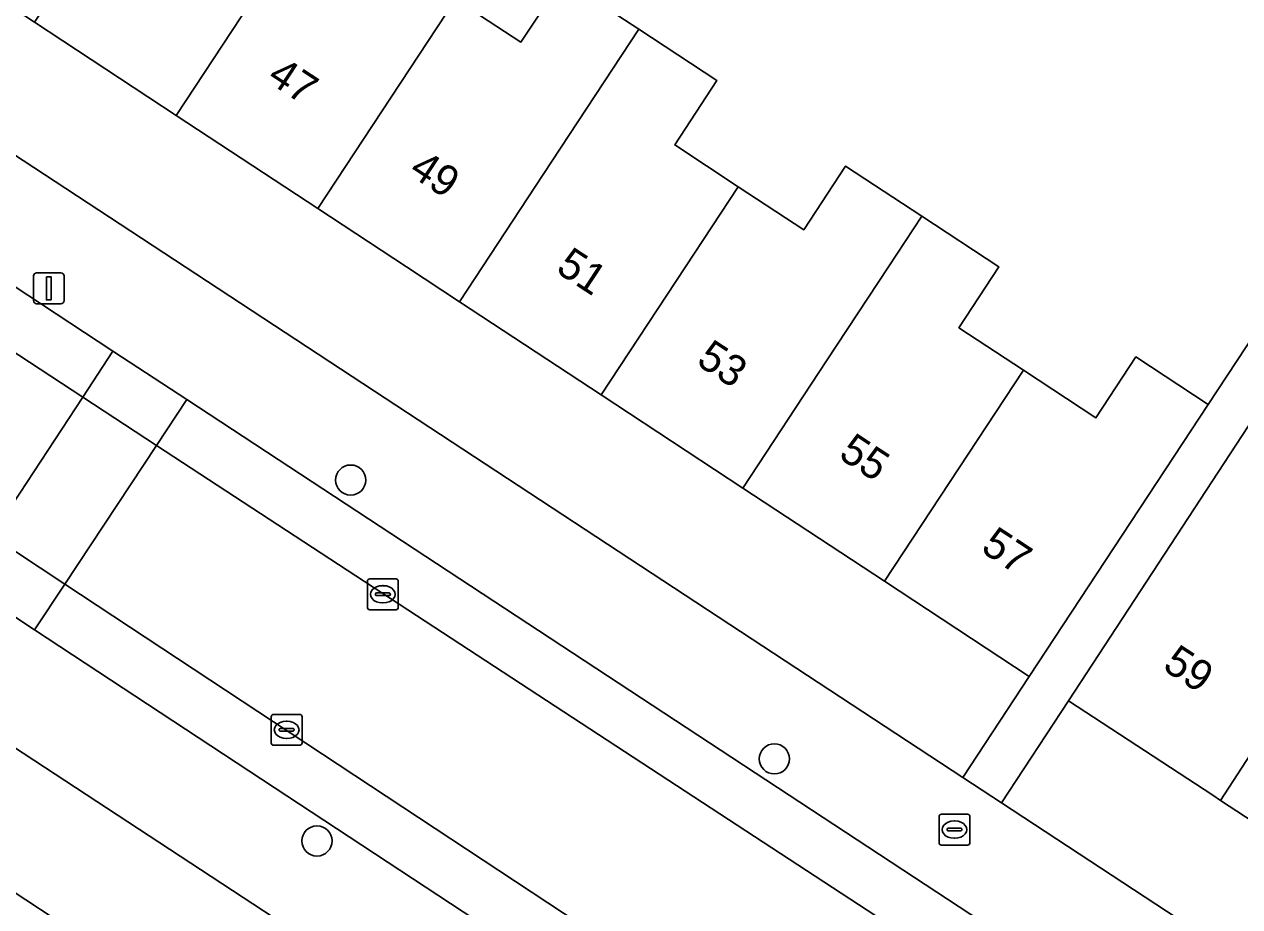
# Model space of a CAD drawing. Extents: x 159279 to 160377, y 384531 to 385888.
# Drawn here: x 159835.66 to 159875.06, y 384979.25 to 385007.87 of the extents above; entities that cross this region are included whole.
import ezdxf

# ---------------------------------------------------------------- set-up
doc = ezdxf.new("R2010")
doc.units = 0
for name, color, linetype in [('IMGEO_Boom', 7, 'Continuous'), ('IMGEO_Brandkraan', 7, 'Continuous'), ('IMGEO_Erf', 7, 'Continuous'), ('IMGEO_Kolk', 7, 'Continuous'), ('IMGEO_Lichtmast', 7, 'Continuous'), ('IMGEO_Pand', 7, 'Continuous'), ('IMGEO_Pand_nummerreeks', 7, 'Continuous'), ('IMGEO_Parkeervlak_open', 7, 'Continuous'), ('IMGEO_Rijbaan_lokaal_open', 7, 'Continuous'), ('IMGEO_Voetpad_open', 7, 'Continuous')]:
    doc.layers.add(name, color=color, linetype=linetype)

msp = doc.modelspace()

# ---------------------------------------------------------------- linework, layer by layer
at = {"layer": 'IMGEO_Boom'}
for centre in [(159846.236, 384993.086), (159859.971, 384984.044), (159845.143, 384981.383)]:
    msp.add_circle(centre, 0.489, dxfattribs=at)
at = {"layer": 'IMGEO_Brandkraan'}
for p, q in [((159865.384, 384982.25), (159866.236, 384982.25)), ((159865.309, 384981.324), (159865.309, 384982.176)), ((159865.797, 384982.03), (159865.822, 384982.03)), ((159866.31, 384982.176), (159866.31, 384981.324)), ((159865.568, 384981.744), (159865.568, 384981.756)), ((159866.006, 384981.707), (159865.608, 384981.707)), ((159865.611, 384981.793), (159866.009, 384981.793)), ((159865.82, 384981.47), (159865.795, 384981.47)), ((159866.052, 384981.756), (159866.052, 384981.744)), ((159866.236, 384981.25), (159865.384, 384981.25))]:
    msp.add_line(p, q, dxfattribs=at)
for points in [[(159865.384, 384982.25), (159866.236, 384982.25)], [(159865.309, 384981.324), (159865.309, 384982.176)], [(159866.31, 384982.176), (159866.31, 384981.324)], [(159866.236, 384981.25), (159865.384, 384981.25)]]:
    msp.add_lwpolyline(points, dxfattribs=at)
for centre, radius, start, end in [((159865.386, 384982.174), 0.0765, 91.552, 178.448), ((159865.386, 384982.174), 0.0765, 91.552, 178.448), ((159866.234, 384982.174), 0.0765, 1.552, 88.448), ((159866.234, 384982.174), 0.0765, 1.552, 88.448), ((159865.608, 384981.753), 0.0403, 85.8775, 175.7526), ((159865.605, 384981.743), 0.0366, 178.938, 274.7102), ((159866.009, 384981.75), 0.043, 264.8664, 352.4533), ((159866.013, 384981.755), 0.0386, 1.7309, 96.639), ((159865.386, 384981.326), 0.0765, 181.552, 268.448), ((159865.386, 384981.326), 0.0765, 181.552, 268.448), ((159866.234, 384981.326), 0.0765, 271.552, 358.448), ((159866.234, 384981.326), 0.0765, 271.552, 358.448)]:
    msp.add_arc(centre, radius, start, end, dxfattribs=at)
for centre, major_axis, ratio, start_param, end_param in [((159865.796, 384981.75), (-0.387, 0.002), 0.722429, 4.712389, 7.853982), ((159865.821, 384981.75), (-0.39, 0.002), 0.717154, 1.570796, 4.712389)]:
    msp.add_ellipse(centre, major_axis=major_axis, ratio=ratio, start_param=start_param, end_param=end_param, dxfattribs=at)
at = {"layer": 'IMGEO_Erf'}
for points in [[(159840.578, 385004.911), (159835.985, 385007.933), (159831.393, 385010.954), (159826.8, 385013.976), (159822.207, 385016.998), (159817.514, 385020.085), (159815.287, 385016.806), (159840.869, 385000), (159866.078, 384983.439), (159868.234, 384986.716), (159863.541, 384989.803), (159858.949, 384992.825), (159854.356, 384995.846), (159849.763, 384998.868), (159848.043, 385000), (159845.17, 385001.89)], [(159811.579, 385000), (159806.445, 385003.369), (159804.289, 385000.083), (159804.416, 385000), (159808.992, 384996.998), (159813.598, 384993.976), (159818.202, 384990.956), (159822.808, 384987.934), (159827.413, 384984.913), (159832.018, 384981.892), (159836.623, 384978.871), (159841.228, 384975.85), (159845.833, 384972.83), (159850.439, 384969.808), (159855.146, 384966.72), (159857.297, 384969.998)], [(159874.428, 384982.695), (159874.183, 384982.862), (159869.502, 384985.928), (159867.332, 384982.615), (159881.271, 384973.458), (159881.966, 384974.522), (159883.452, 384976.79), (159879.117, 384979.629), (159878.766, 384979.859)]]:
    msp.add_lwpolyline(points, close=True, dxfattribs=at)
msp.add_lwpolyline([(159849.638, 385008.68), (159851.756, 385007.29), (159853.102, 385009.335), (159855.578, 385007.706), (159858.109, 385006.041), (159856.739, 385003.958), (159858.801, 385002.601), (159860.922, 385001.206), (159862.28, 385003.27), (159864.751, 385001.644), (159867.251, 385000), (159865.953, 384998.027), (159868.048, 384996.653), (159870.394, 384995.109), (159871.69, 384997.08), (159874.036, 384995.536), (159883.282, 385009.593)], dxfattribs=at)
at = {"layer": 'IMGEO_Kolk'}
for p, q in [((159846.778, 384988.956), (159846.778, 384989.808)), ((159846.853, 384989.882), (159847.705, 384989.882)), ((159847.779, 384989.808), (159847.779, 384988.956)), ((159847.037, 384989.376), (159847.037, 384989.388)), ((159847.475, 384989.339), (159847.077, 384989.339)), ((159847.08, 384989.425), (159847.478, 384989.425)), ((159847.266, 384989.662), (159847.291, 384989.662)), ((159847.521, 384989.388), (159847.521, 384989.376)), ((159847.289, 384989.102), (159847.264, 384989.102)), ((159847.705, 384988.882), (159846.853, 384988.882)), ((159843.659, 384984.56), (159843.659, 384985.412)), ((159843.734, 384985.486), (159844.586, 384985.486)), ((159844.66, 384985.412), (159844.66, 384984.56)), ((159843.918, 384984.98), (159843.918, 384984.992)), ((159843.961, 384985.029), (159844.359, 384985.029)), ((159844.147, 384985.266), (159844.172, 384985.266)), ((159844.402, 384984.992), (159844.402, 384984.98)), ((159844.356, 384984.943), (159843.958, 384984.943)), ((159844.17, 384984.706), (159844.145, 384984.706)), ((159844.586, 384984.486), (159843.734, 384984.486))]:
    msp.add_line(p, q, dxfattribs=at)
for points in [[(159846.778, 384988.956), (159846.778, 384989.808)], [(159846.853, 384989.882), (159847.705, 384989.882)], [(159847.779, 384989.808), (159847.779, 384988.956)], [(159847.705, 384988.882), (159846.853, 384988.882)], [(159843.659, 384984.56), (159843.659, 384985.412)], [(159843.734, 384985.486), (159844.586, 384985.486)], [(159844.66, 384985.412), (159844.66, 384984.56)], [(159844.586, 384984.486), (159843.734, 384984.486)]]:
    msp.add_lwpolyline(points, dxfattribs=at)
for centre, radius, start, end in [((159846.855, 384989.806), 0.0765, 91.552, 178.448), ((159846.855, 384989.806), 0.0765, 91.552, 178.448), ((159847.703, 384989.806), 0.0765, 1.552, 88.448), ((159847.703, 384989.806), 0.0765, 1.552, 88.448), ((159847.077, 384989.385), 0.0403, 85.8775, 175.7526), ((159847.074, 384989.375), 0.0366, 178.938, 274.7102), ((159847.478, 384989.382), 0.043, 264.8664, 352.4533), ((159847.482, 384989.387), 0.0386, 1.7309, 96.639), ((159846.855, 384988.958), 0.0765, 181.552, 268.448), ((159846.855, 384988.958), 0.0765, 181.552, 268.448), ((159847.703, 384988.958), 0.0765, 271.552, 358.448), ((159847.703, 384988.958), 0.0765, 271.552, 358.448), ((159843.736, 384985.41), 0.0765, 91.552, 178.448), ((159843.736, 384985.41), 0.0765, 91.552, 178.448), ((159844.584, 384985.41), 0.0765, 1.552, 88.448), ((159844.584, 384985.41), 0.0765, 1.552, 88.448), ((159843.958, 384984.989), 0.0403, 85.8775, 175.7526), ((159843.955, 384984.979), 0.0366, 178.938, 274.7102), ((159844.359, 384984.986), 0.043, 264.8664, 352.4533), ((159844.363, 384984.991), 0.0386, 1.7309, 96.639), ((159843.736, 384984.562), 0.0765, 181.552, 268.448), ((159843.736, 384984.562), 0.0765, 181.552, 268.448), ((159844.584, 384984.562), 0.0765, 271.552, 358.448), ((159844.584, 384984.562), 0.0765, 271.552, 358.448)]:
    msp.add_arc(centre, radius, start, end, dxfattribs=at)
for centre, major_axis, ratio, start_param, end_param in [((159847.265, 384989.382), (-0.387, 0.002), 0.722429, 4.712389, 7.853982), ((159847.29, 384989.382), (-0.39, 0.002), 0.717154, 1.570796, 4.712389), ((159844.146, 384984.986), (-0.387, 0.002), 0.722429, 4.712389, 7.853982), ((159844.171, 384984.986), (-0.39, 0.002), 0.717154, 1.570796, 4.712389)]:
    msp.add_ellipse(centre, major_axis=major_axis, ratio=ratio, start_param=start_param, end_param=end_param, dxfattribs=at)
at = {"layer": 'IMGEO_Lichtmast'}
for p, q in [((159835.954, 384998.906), (159835.954, 384999.706)), ((159835.954, 384999.706), (159835.954, 384998.906)), ((159836.054, 384999.806), (159836.844, 384999.806)), ((159836.844, 384999.806), (159836.054, 384999.806)), ((159836.944, 384999.706), (159836.944, 384998.906)), ((159836.944, 384998.906), (159836.944, 384999.706)), ((159836.844, 384998.806), (159836.054, 384998.806)), ((159836.054, 384998.806), (159836.844, 384998.806))]:
    msp.add_line(p, q, dxfattribs=at)
msp.add_lwpolyline([(159836.374, 384999.681), (159836.524, 384999.681), (159836.524, 384998.931), (159836.374, 384998.931), (159836.374, 384999.681)], dxfattribs=at)
for centre, start, end in [((159836.054, 384999.706), 90, 180), ((159836.054, 384999.706), 90, 180), ((159836.844, 384999.706), 0, 90), ((159836.844, 384999.706), 360, 90), ((159836.054, 384998.906), 180, 270), ((159836.054, 384998.906), 180, 270), ((159836.844, 384998.906), 270, 0), ((159836.844, 384998.906), 270, 0)]:
    msp.add_arc(centre, 0.1, start, end, dxfattribs=at)
at = {"layer": 'IMGEO_Pand'}
for points in [[(159846.372, 385013.717), (159843.941, 385015.317), (159843.237, 385014.248), (159841.132, 385015.633), (159840.232, 385014.387), (159835.985, 385007.933), (159840.578, 385004.911), (159843.293, 385009.037)], [(159843.293, 385009.037), (159840.578, 385004.911), (159845.17, 385001.89), (159849.638, 385008.68), (159847.529, 385010.064), (159848.857, 385012.082), (159846.372, 385013.717)], [(159850.508, 385000), (159852.478, 385002.994), (159855.578, 385007.706), (159853.102, 385009.335), (159851.756, 385007.29), (159849.638, 385008.68), (159845.17, 385001.89), (159848.043, 385000), (159849.763, 384998.868)], [(159849.763, 384998.868), (159854.356, 384995.846), (159857.089, 385000), (159858.801, 385002.601), (159856.739, 385003.958), (159858.109, 385006.041), (159855.578, 385007.706), (159852.478, 385002.994), (159850.508, 385000)], [(159857.089, 385000), (159854.356, 384995.846), (159858.949, 384992.825), (159861.663, 384996.951), (159863.669, 385000), (159864.751, 385001.644), (159862.28, 385003.27), (159860.922, 385001.206), (159858.801, 385002.601)], [(159868.048, 384996.653), (159865.953, 384998.027), (159867.251, 385000), (159864.751, 385001.644), (159863.669, 385000), (159861.663, 384996.951), (159858.949, 384992.825), (159863.541, 384989.803), (159866.256, 384993.929)], [(159880.158, 384996.336), (159877.471, 384998.096), (159869.502, 384985.928), (159874.183, 384982.862), (159874.428, 384982.695), (159879.006, 384989.729), (159879.981, 384991.711), (159880.617, 384993.128), (159878.7, 384994.111)], [(159874.036, 384995.536), (159871.69, 384997.08), (159870.394, 384995.109), (159868.048, 384996.653), (159866.256, 384993.929), (159863.541, 384989.803), (159868.234, 384986.716), (159870.98, 384990.89)], [(159883.608, 384986.479), (159884.91, 384988.482), (159882.439, 384990.1), (159881.231, 384988.256), (159879.006, 384989.729), (159874.428, 384982.695), (159878.766, 384979.859), (159879.117, 384979.629), (159881.917, 384983.912)], [(159828.54, 384971.609), (159826.137, 384967.947), (159828.468, 384966.418), (159830.867, 384970.082), (159833.854, 384974.643), (159836.623, 384978.871), (159832.018, 384981.892), (159829.287, 384977.721), (159827.476, 384974.955), (159829.755, 384973.46)]]:
    msp.add_lwpolyline(points, close=True, dxfattribs=at)
at = {"layer": 'IMGEO_Parkeervlak_open'}
for points in [[(159837.547, 384995.775), (159838.529, 384997.266), (159834.363, 385000), (159817.889, 385010.811), (159817.808, 385010.853), (159817.724, 385010.887), (159817.637, 385010.913), (159817.548, 385010.932), (159817.457, 385010.943), (159817.366, 385010.945), (159817.276, 385010.94), (159817.208, 385010.93), (159815.632, 385010.733), (159815.475, 385010.72), (159815.295, 385010.72), (159815.117, 385010.736), (159814.941, 385010.768), (159814.768, 385010.816), (159814.6, 385010.878), (159814.439, 385010.956)], [(159837.547, 384995.775), (159839.936, 384994.206), (159840.92, 384995.697), (159838.529, 384997.266)], [(159836.97, 384989.714), (159834.587, 384991.28), (159833.608, 384989.793), (159835.989, 384988.228)]]:
    msp.add_lwpolyline(points, close=True, dxfattribs=at)
for points in [[(159886.212, 384965.938), (159840.92, 384995.697), (159839.936, 384994.206), (159886.296, 384963.889)], [(159883.239, 384959.155), (159878.161, 384962.52), (159836.97, 384989.714), (159835.989, 384988.228), (159877.228, 384961.089), (159881.322, 384958.367)]]:
    msp.add_lwpolyline(points, dxfattribs=at)
at = {"layer": 'IMGEO_Rijbaan_lokaal_open'}
msp.add_lwpolyline([(159799.912, 385014.064), (159810.522, 385007.053), (159810.677, 385006.951), (159821.323, 385000), (159834.587, 384991.28), (159837.547, 384995.775), (159814.439, 385010.956)], dxfattribs=at)
for points in [[(159837.547, 384995.775), (159834.587, 384991.28), (159836.97, 384989.714), (159839.936, 384994.206)], [(159886.296, 384963.889), (159839.936, 384994.206), (159836.97, 384989.714), (159878.161, 384962.52), (159883.239, 384959.155)]]:
    msp.add_lwpolyline(points, close=True, dxfattribs=at)
at = {"layer": 'IMGEO_Voetpad_open'}
for points in [[(159922.182, 384975.286), (159922.705, 384976.055), (159919.321, 384978.411), (159919.24, 384978.293), (159918.09, 384976.595), (159910.495, 384975.462), (159905.048, 384974.65), (159899.601, 384973.838), (159894.155, 384973.026), (159891.907, 384972.69), (159891.971, 384972.266), (159889.615, 384971.505), (159887.776, 384971.753), (159887.26, 384971.63), (159885.71, 384972.055), (159883.758, 384972.92), (159881.966, 384974.522), (159881.271, 384973.458), (159867.332, 384982.615), (159866.078, 384983.439), (159840.869, 385000), (159815.287, 385016.806)], [(159817.889, 385010.811), (159834.363, 385000), (159838.529, 384997.266), (159840.92, 384995.697), (159886.212, 384965.938)], [(159883.282, 385009.593), (159874.036, 384995.536), (159870.98, 384990.89), (159868.234, 384986.716), (159866.078, 384983.439), (159867.332, 384982.615), (159869.502, 384985.928), (159877.471, 384998.096)], [(159803.728, 385005.677), (159803.442, 385005.261), (159806.445, 385003.369), (159811.579, 385000), (159857.297, 384969.998), (159858.658, 384969.105), (159872.455, 384960.051), (159871.833, 384959.026), (159874.164, 384958.016), (159875.54, 384956.714)], [(159881.322, 384958.367), (159877.228, 384961.089), (159835.989, 384988.228), (159833.608, 384989.793), (159818.079, 385000), (159812.281, 385003.811), (159811.878, 385004.067)]]:
    msp.add_lwpolyline(points, dxfattribs=at)

# ---------------------------------------------------------------- texts
at = {"layer": 'IMGEO_Pand_nummerreeks'}
for s, rotation, p in [('47', 326.6847, (159843.485, 385006.031)), ('49', 326.6847, (159848.081, 385003.01)), ('51', 326.6568, (159852.849, 384999.856)), ('53', 326.6583, (159857.402, 384996.859)), ('55', 326.6596, (159862.013, 384993.826)), ('57', 326.6596, (159866.624, 384990.792)), ('59', 326.7742, (159872.517, 384986.965))]:
    msp.add_text(s, height=1, rotation=rotation, dxfattribs=at).set_placement(p)

doc.saveas('drawing.dxf')
